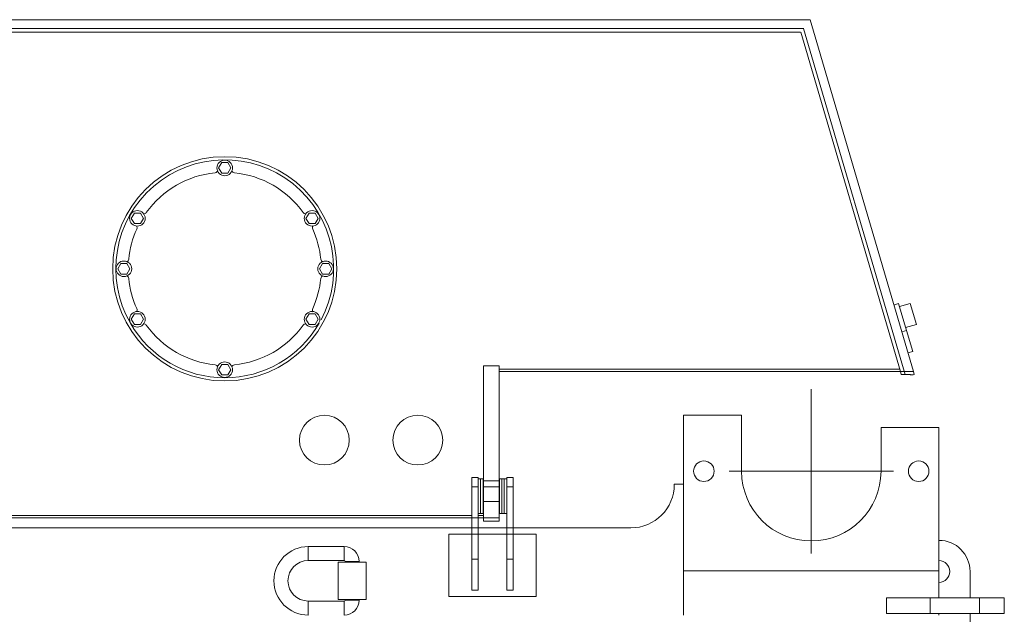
# Model space of a CAD drawing. Extents: x 0 to 59450, y 0 to 42050.
# Tile 270 of 304: x 38499 to 40080, y 37062 to 38016. Entities that reach past the tile are written whole.
import ezdxf

# ---------------------------------------------------------------- set-up
doc = ezdxf.new("R2010")
doc.units = 0
doc.header["$LTSCALE"] = 20
doc.header["$MEASUREMENT"] = 0
doc.layers.get('0').update_dxf_attribs({"linetype": 'CONTINUOUS'})

msp = doc.modelspace()

# ---------------------------------------------------------------- linework, layer by layer
at = {"color": 3, "linetype": 'Continuous', "lineweight": 13}
for p, q in [((37628.241, 38016.459), (39768.241, 38016.459)), ((39768.241, 38016.459), (39934.24, 37451.459)), ((37623.241, 38002.459), (39757.637, 38002.459)), ((39757.641, 38002.462), (39757.637, 38002.459)), ((39757.644, 38002.465), (39757.641, 38002.462)), ((39757.646, 38002.467), (39757.644, 38002.465)), ((39757.648, 38002.472), (39757.646, 38002.47)), ((39757.648, 38002.468), (39757.646, 38002.467)), ((39757.65, 38002.474), (39757.648, 38002.472)), ((39757.65, 38002.47), (39757.648, 38002.468)), ((39757.651, 38002.471), (39757.65, 38002.47)), ((39757.653, 38002.478), (39757.651, 38002.476)), ((39757.653, 38002.473), (39757.651, 38002.471)), ((39757.655, 38002.48), (39757.653, 38002.478)), ((39757.655, 38002.474), (39757.653, 38002.473)), ((39757.657, 38002.483), (39757.655, 38002.48)), ((39757.657, 38002.476), (39757.655, 38002.474)), ((39757.659, 38002.485), (39757.657, 38002.483)), ((39757.659, 38002.477), (39757.657, 38002.476)), ((39757.66, 38002.487), (39757.659, 38002.485)), ((39757.66, 38002.479), (39757.659, 38002.477)), ((39757.662, 38002.489), (39757.66, 38002.487)), ((39757.662, 38002.48), (39757.66, 38002.479)), ((39757.664, 38002.491), (39757.662, 38002.489)), ((39757.664, 38002.482), (39757.662, 38002.48)), ((39757.666, 38002.493), (39757.664, 38002.491)), ((39757.666, 38002.483), (39757.664, 38002.482)), ((39757.668, 38002.495), (39757.666, 38002.493)), ((39757.668, 38002.485), (39757.666, 38002.483)), ((39757.669, 38002.498), (39757.668, 38002.495)), ((39757.669, 38002.486), (39757.668, 38002.485)), ((39757.671, 38002.5), (39757.669, 38002.498)), ((39757.671, 38002.488), (39757.669, 38002.486)), ((39757.673, 38002.502), (39757.671, 38002.5)), ((39757.673, 38002.49), (39757.671, 38002.488)), ((39757.675, 38002.504), (39757.673, 38002.502)), ((39757.675, 38002.491), (39757.673, 38002.49)), ((39757.676, 38002.506), (39757.675, 38002.504)), ((39757.676, 38002.493), (39757.675, 38002.491)), ((39757.678, 38002.508), (39757.676, 38002.506)), ((39757.678, 38002.494), (39757.676, 38002.493)), ((39757.68, 38002.51), (39757.678, 38002.508)), ((39757.68, 38002.496), (39757.678, 38002.494)), ((39757.682, 38002.513), (39757.68, 38002.51)), ((39757.682, 38002.497), (39757.68, 38002.496)), ((39757.684, 38002.515), (39757.682, 38002.513)), ((39757.684, 38002.499), (39757.682, 38002.497)), ((39757.685, 38002.517), (39757.684, 38002.515)), ((39757.685, 38002.5), (39757.684, 38002.499)), ((39757.687, 38002.519), (39757.685, 38002.517)), ((39757.687, 38002.502), (39757.685, 38002.5)), ((39757.689, 38002.521), (39757.687, 38002.519)), ((39757.689, 38002.503), (39757.687, 38002.502)), ((39757.691, 38002.523), (39757.689, 38002.521)), ((39757.691, 38002.505), (39757.689, 38002.503)), ((39757.693, 38002.526), (39757.691, 38002.523)), ((39757.693, 38002.506), (39757.691, 38002.505)), ((39757.694, 38002.528), (39757.693, 38002.526)), ((39757.694, 38002.508), (39757.693, 38002.506)), ((39757.696, 38002.53), (39757.694, 38002.528)), ((39757.696, 38002.51), (39757.694, 38002.508)), ((39757.698, 38002.532), (39757.696, 38002.53)), ((39757.698, 38002.511), (39757.696, 38002.51)), ((39757.7, 38002.534), (39757.698, 38002.532)), ((39757.7, 38002.513), (39757.698, 38002.511)), ((39757.701, 38002.536), (39757.7, 38002.534)), ((39757.701, 38002.514), (39757.7, 38002.513)), ((39757.703, 38002.538), (39757.701, 38002.536)), ((39757.703, 38002.516), (39757.701, 38002.514)), ((39757.705, 38002.541), (39757.703, 38002.538)), ((39757.705, 38002.517), (39757.703, 38002.516)), ((39757.707, 38002.543), (39757.705, 38002.541)), ((39757.707, 38002.519), (39757.705, 38002.517)), ((39757.709, 38002.545), (39757.707, 38002.543)), ((39757.709, 38002.52), (39757.707, 38002.519)), ((39757.71, 38002.547), (39757.709, 38002.545)), ((39757.71, 38002.522), (39757.709, 38002.52)), ((39757.712, 38002.549), (39757.71, 38002.547)), ((39757.712, 38002.523), (39757.71, 38002.522)), ((39757.714, 38002.551), (39757.712, 38002.549)), ((39757.714, 38002.525), (39757.712, 38002.523)), ((39757.716, 38002.553), (39757.714, 38002.551)), ((39757.716, 38002.526), (39757.714, 38002.525)), ((39757.717, 38002.556), (39757.716, 38002.553)), ((39757.717, 38002.528), (39757.716, 38002.526)), ((39757.719, 38002.558), (39757.717, 38002.556)), ((39757.719, 38002.53), (39757.717, 38002.528)), ((39757.721, 38002.56), (39757.719, 38002.558)), ((39757.721, 38002.531), (39757.719, 38002.53)), ((39757.723, 38002.562), (39757.721, 38002.56)), ((39757.723, 38002.533), (39757.721, 38002.531)), ((39757.725, 38002.564), (39757.723, 38002.562)), ((39757.725, 38002.534), (39757.723, 38002.533)), ((39757.726, 38002.566), (39757.725, 38002.564)), ((39757.726, 38002.536), (39757.725, 38002.534)), ((39757.728, 38002.569), (39757.726, 38002.566)), ((39757.728, 38002.537), (39757.726, 38002.536)), ((39757.73, 38002.571), (39757.728, 38002.569)), ((39757.73, 38002.539), (39757.728, 38002.537)), ((39757.732, 38002.573), (39757.73, 38002.571)), ((39757.732, 38002.54), (39757.73, 38002.539)), ((39757.734, 38002.575), (39757.732, 38002.573)), ((39757.734, 38002.542), (39757.732, 38002.54)), ((39757.735, 38002.577), (39757.734, 38002.575)), ((39757.735, 38002.543), (39757.734, 38002.542)), ((39757.737, 38002.579), (39757.735, 38002.577)), ((39757.737, 38002.545), (39757.735, 38002.543)), ((39757.739, 38002.581), (39757.737, 38002.579)), ((39757.741, 38002.584), (39757.739, 38002.581)), ((39757.743, 38002.586), (39757.741, 38002.584)), ((39757.763, 38002.609), (39757.761, 38002.607)), ((39757.763, 38002.568), (39757.761, 38002.566)), ((39757.762, 38002.626), (39757.762, 38002.609)), ((39757.762, 38002.609), (39757.762, 38002.566)), ((39757.797, 38002.339), (39757.798, 38002.341)), ((39757.797, 38002.339), (39757.799, 38002.341)), ((39757.797, 38002.339), (39921.058, 37446.662)), ((39757.809, 38002.365), (39757.81, 38002.367)), ((39757.81, 38002.367), (39757.811, 38002.369)), ((39757.811, 38002.369), (39757.812, 38002.371)), ((39757.812, 38002.371), (39757.813, 38002.373)), ((39757.813, 38002.373), (39757.814, 38002.375)), ((39757.813, 38002.362), (39757.814, 38002.365)), ((39757.814, 38002.375), (39757.815, 38002.378)), ((39757.814, 38002.365), (39757.816, 38002.367)), ((39757.815, 38002.378), (39757.816, 38002.38)), ((39757.816, 38002.38), (39757.817, 38002.382)), ((39757.816, 38002.367), (39757.818, 38002.369)), ((39757.817, 38002.382), (39757.818, 38002.384)), ((39757.818, 38002.384), (39757.819, 38002.386)), ((39757.818, 38002.369), (39757.819, 38002.371)), ((39757.819, 38002.386), (39757.82, 38002.388)), ((39757.819, 38002.371), (39757.821, 38002.374)), ((39757.82, 38002.388), (39757.821, 38002.391)), ((39757.821, 38002.391), (39757.822, 38002.393)), ((39757.821, 38002.374), (39757.822, 38002.376)), ((39757.822, 38002.395), (39757.823, 38002.397)), ((39757.822, 38002.393), (39757.822, 38002.395)), ((39757.822, 38002.376), (39757.824, 38002.378)), ((39757.823, 38002.397), (39757.824, 38002.399)), ((39757.824, 38002.399), (39757.825, 38002.401)), ((39757.824, 38002.378), (39757.825, 38002.381)), ((39757.825, 38002.401), (39757.826, 38002.403)), ((39757.825, 38002.381), (39757.827, 38002.383)), ((39757.826, 38002.403), (39757.827, 38002.406)), ((39757.827, 38002.406), (39757.828, 38002.408)), ((39757.827, 38002.383), (39757.828, 38002.385)), ((39757.828, 38002.408), (39757.829, 38002.41)), ((39757.828, 38002.385), (39757.83, 38002.388)), ((39757.829, 38002.41), (39757.83, 38002.412)), ((39757.83, 38002.412), (39757.831, 38002.414)), ((39757.83, 38002.388), (39757.832, 38002.39)), ((39757.831, 38002.414), (39757.832, 38002.416)), ((39757.832, 38002.416), (39757.833, 38002.418)), ((39757.832, 38002.39), (39757.833, 38002.392)), ((39757.833, 38002.418), (39757.834, 38002.421)), ((39757.833, 38002.392), (39757.835, 38002.395)), ((39757.834, 38002.421), (39757.835, 38002.423)), ((39757.835, 38002.423), (39757.836, 38002.425)), ((39757.835, 38002.395), (39757.836, 38002.397)), ((39757.836, 38002.425), (39757.837, 38002.427)), ((39757.836, 38002.397), (39757.838, 38002.399)), ((39757.837, 38002.427), (39757.838, 38002.429)), ((39757.838, 38002.429), (39757.839, 38002.431)), ((39757.838, 38002.399), (39757.839, 38002.402)), ((39757.839, 38002.431), (39757.84, 38002.433)), ((39757.839, 38002.402), (39757.841, 38002.404)), ((39757.84, 38002.433), (39757.841, 38002.436)), ((39757.841, 38002.436), (39757.842, 38002.438)), ((39757.841, 38002.404), (39757.843, 38002.406)), ((39757.842, 38002.438), (39757.843, 38002.44)), ((39757.843, 38002.44), (39757.844, 38002.442)), ((39757.843, 38002.406), (39757.844, 38002.409)), ((39757.844, 38002.442), (39757.845, 38002.444)), ((39757.844, 38002.409), (39757.846, 38002.411)), ((39757.845, 38002.444), (39757.846, 38002.446)), ((39757.846, 38002.446), (39757.847, 38002.448)), ((39757.846, 38002.411), (39757.847, 38002.413)), ((39757.847, 38002.448), (39757.848, 38002.451)), ((39757.847, 38002.413), (39757.849, 38002.416)), ((39757.848, 38002.451), (39757.849, 38002.453)), ((39757.849, 38002.453), (39757.85, 38002.455)), ((39757.849, 38002.416), (39757.85, 38002.418)), ((39757.85, 38002.455), (39757.851, 38002.457)), ((39757.85, 38002.418), (39757.852, 38002.42)), ((39757.851, 38002.457), (39757.852, 38002.459)), ((39757.852, 38002.459), (39757.853, 38002.461)), ((39757.852, 38002.42), (39757.853, 38002.423)), ((39757.853, 38002.461), (39757.854, 38002.463)), ((39757.853, 38002.423), (39757.855, 38002.425)), ((39757.854, 38002.463), (39757.855, 38002.466)), ((39757.855, 38002.466), (39757.856, 38002.468)), ((39757.855, 38002.425), (39757.857, 38002.427)), ((39757.856, 38002.468), (39757.857, 38002.47)), ((39757.857, 38002.427), (39757.858, 38002.429)), ((39757.858, 38002.429), (39757.86, 38002.432)), ((39757.86, 38002.476), (39757.86, 38002.478)), ((39757.86, 38002.432), (39757.861, 38002.434)), ((39757.861, 38002.434), (39757.863, 38002.436)), ((39757.863, 38002.436), (39757.864, 38002.439)), ((39757.864, 38002.439), (39757.866, 38002.441)), ((39757.907, 38002.501), (39757.865, 38002.489)), ((39757.866, 38002.441), (39757.867, 38002.443)), ((39757.867, 38002.443), (39757.869, 38002.446)), ((39757.869, 38002.446), (39757.871, 38002.448)), ((39757.871, 38002.448), (39757.872, 38002.45)), ((39757.872, 38002.45), (39757.874, 38002.453)), ((39757.874, 38002.453), (39757.875, 38002.455)), ((39757.875, 38002.455), (39757.877, 38002.457)), ((39757.877, 38002.457), (39757.878, 38002.46)), ((39757.878, 38002.46), (39757.88, 38002.462)), ((39757.88, 38002.462), (39757.882, 38002.464)), ((39757.882, 38002.464), (39757.883, 38002.467)), ((39757.883, 38002.467), (39757.885, 38002.469)), ((39757.885, 38002.469), (39757.886, 38002.471)), ((39757.897, 38002.487), (39757.899, 38002.489)), ((39757.907, 38002.501), (39757.922, 38002.506)), ((37628.24, 37996.459), (39753.146, 37996.459)), ((39753.307, 37996.339), (39913.395, 37451.459)), ((38818.426, 37778.459), (38823.333, 37786.959)), ((38818.426, 37778.459), (38823.333, 37769.959)), ((38833.148, 37786.959), (38823.333, 37786.959)), ((38838.056, 37778.459), (38833.148, 37786.959)), ((38833.148, 37769.959), (38838.056, 37778.459)), ((38823.333, 37769.959), (38833.148, 37769.959)), ((38678.129, 37697.459), (38683.037, 37705.959)), ((38692.852, 37705.959), (38683.037, 37705.959)), ((38697.759, 37697.459), (38692.852, 37705.959)), ((38958.722, 37697.459), (38963.629, 37705.959)), ((38973.444, 37705.959), (38963.629, 37705.959)), ((38978.352, 37697.459), (38973.444, 37705.959)), ((38678.129, 37697.459), (38683.037, 37688.959)), ((38683.037, 37688.959), (38692.852, 37688.959)), ((38692.852, 37688.959), (38697.759, 37697.459)), ((38958.722, 37697.459), (38963.629, 37688.959)), ((38963.629, 37688.959), (38973.444, 37688.959)), ((38973.444, 37688.959), (38978.352, 37697.459)), ((38656.426, 37616.459), (38661.333, 37624.959)), ((38671.148, 37624.959), (38661.333, 37624.959)), ((38676.056, 37616.459), (38671.148, 37624.959)), ((38980.426, 37616.459), (38985.333, 37624.959)), ((38995.148, 37624.959), (38985.333, 37624.959)), ((39000.056, 37616.459), (38995.148, 37624.959)), ((38656.426, 37616.459), (38661.333, 37607.959)), ((38661.333, 37607.959), (38671.148, 37607.959)), ((38671.148, 37607.959), (38676.056, 37616.459)), ((38980.426, 37616.459), (38985.333, 37607.959)), ((38985.333, 37607.959), (38995.148, 37607.959)), ((38995.148, 37607.959), (39000.056, 37616.459)), ((39910.518, 37560.578), (39902.843, 37558.323)), ((39910.518, 37560.578), (39923.204, 37517.403)), ((39929.198, 37560.855), (39911.928, 37555.781)), ((39939.064, 37527.274), (39929.198, 37560.855)), ((38678.129, 37535.459), (38683.037, 37543.959)), ((38692.852, 37543.959), (38683.037, 37543.959)), ((38697.759, 37535.459), (38692.852, 37543.959)), ((38958.722, 37535.459), (38963.629, 37543.959)), ((38973.444, 37543.959), (38963.629, 37543.959)), ((38978.352, 37535.459), (38973.444, 37543.959)), ((38678.129, 37535.459), (38683.037, 37526.959)), ((38683.037, 37526.959), (38692.852, 37526.959)), ((38692.852, 37526.959), (38697.759, 37535.459)), ((38958.722, 37535.459), (38963.629, 37526.959)), ((38963.629, 37526.959), (38973.444, 37526.959)), ((38973.444, 37526.959), (38978.352, 37535.459)), ((39921.794, 37522.2), (39939.064, 37527.274)), ((39923.204, 37517.403), (39915.528, 37515.148)), ((39933.07, 37483.822), (39923.204, 37517.403)), ((39925.394, 37481.567), (39933.07, 37483.822)), ((38818.426, 37454.459), (38823.333, 37462.959)), ((38833.148, 37462.959), (38823.333, 37462.959)), ((38838.056, 37454.459), (38833.148, 37462.959)), ((38818.426, 37454.459), (38823.333, 37445.959)), ((38833.148, 37445.959), (38838.056, 37454.459)), ((39243.741, 37460.459), (39268.741, 37460.459)), ((39243.741, 37276.14), (39243.741, 37460.459)), ((39268.741, 37460.459), (39268.741, 37455.459)), ((39268.741, 37455.459), (39912.218, 37455.459)), ((39268.741, 37455.459), (39268.741, 37451.459)), ((39268.741, 37451.459), (39913.395, 37451.459)), ((39268.741, 37451.459), (39268.741, 37276.14)), ((39914.804, 37446.662), (39913.395, 37451.459)), ((39934.24, 37451.459), (39913.395, 37451.459)), ((39921.058, 37446.662), (39914.804, 37446.662)), ((39923.261, 37446.611), (39922.944, 37446.617)), ((39923.611, 37446.606), (39923.261, 37446.611)), ((39923.982, 37446.6), (39923.611, 37446.606)), ((39924.342, 37446.594), (39923.982, 37446.6)), ((39924.694, 37446.589), (39924.342, 37446.594)), ((39925.046, 37446.585), (39924.694, 37446.589)), ((39925.397, 37446.58), (39925.046, 37446.585)), ((39925.745, 37446.575), (39925.397, 37446.58)), ((39926.09, 37446.569), (39925.745, 37446.575)), ((39933.598, 37446.06), (39933.376, 37446.103)), ((39935.65, 37446.662), (39933.598, 37446.059)), ((39935.65, 37446.662), (39934.24, 37451.459)), ((38823.333, 37445.959), (38833.148, 37445.959)), ((39770.241, 37291.459), (39770.241, 37423.459)), ((39565.241, 37381.459), (39565.241, 37131.459)), ((39658.241, 37381.459), (39565.241, 37381.459)), ((39658.241, 37291.459), (39658.241, 37381.459)), ((39882.241, 37361.459), (39882.241, 37291.459)), ((39975.241, 37361.459), (39882.241, 37361.459)), ((39975.241, 37131.459), (39975.241, 37361.459)), ((39770.241, 37291.459), (39638.241, 37291.459)), ((39770.241, 37291.459), (39902.241, 37291.459)), ((39770.241, 37291.459), (39770.241, 37159.459)), ((39225.241, 37266.459), (39225.241, 37281.459)), ((39235.241, 37281.459), (39225.241, 37281.459)), ((39235.241, 37281.459), (39235.241, 37266.459)), ((39239.241, 37279.459), (39235.241, 37279.459)), ((39243.241, 37279.459), (39239.241, 37279.459)), ((39239.241, 37223.459), (39239.241, 37279.459)), ((39243.241, 37223.459), (39243.241, 37279.459)), ((39243.741, 37266.546), (39243.741, 37276.14)), ((39268.741, 37276.14), (39243.741, 37276.14)), ((39268.741, 37276.14), (39268.741, 37266.546)), ((39269.241, 37279.459), (39269.241, 37223.459)), ((39273.241, 37279.459), (39269.241, 37279.459)), ((39273.241, 37279.459), (39273.241, 37223.459)), ((39277.241, 37279.459), (39273.241, 37279.459)), ((39281.241, 37279.459), (39277.241, 37279.459)), ((39277.241, 37223.459), (39277.241, 37279.459)), ((39281.241, 37266.459), (39281.241, 37281.459)), ((39291.241, 37281.459), (39281.241, 37281.459)), ((39291.241, 37281.459), (39291.241, 37266.459)), ((39225.241, 37150.459), (39225.241, 37266.459)), ((39235.241, 37266.459), (39225.241, 37266.459)), ((39235.241, 37266.459), (39235.241, 37150.459)), ((39243.741, 37266.459), (39243.741, 37266.546)), ((39268.741, 37266.546), (39243.741, 37266.546)), ((39243.741, 37242.799), (39243.741, 37266.459)), ((39243.741, 37266.459), (39268.741, 37266.459)), ((39268.741, 37266.546), (39268.741, 37266.459)), ((39268.741, 37266.459), (39268.741, 37242.799)), ((39281.241, 37266.459), (39281.241, 37150.459)), ((39291.241, 37266.459), (39281.241, 37266.459)), ((39291.241, 37150.459), (39291.241, 37266.459)), ((39565.241, 37270.459), (39550.241, 37270.459)), ((39243.741, 37216.818), (39243.741, 37242.799)), ((39243.741, 37242.799), (39268.741, 37242.799)), ((39268.741, 37242.799), (39268.741, 37216.818)), ((38292.241, 37220.459), (39225.298, 37220.459)), ((38292.241, 37216.459), (39243.741, 37216.459)), ((39235.241, 37223.459), (39239.241, 37223.459)), ((39235.241, 37220.459), (39243.741, 37220.459)), ((39239.241, 37223.459), (39243.241, 37223.459)), ((39243.741, 37211.459), (39243.741, 37216.818)), ((39243.741, 37216.818), (39268.741, 37216.818)), ((39268.741, 37211.459), (39243.741, 37211.459)), ((39268.741, 37216.818), (39268.741, 37211.459)), ((39269.241, 37223.459), (39273.241, 37223.459)), ((39273.241, 37223.459), (39277.241, 37223.459)), ((39277.241, 37223.459), (39281.241, 37223.459)), ((37599.741, 37200.459), (39480.241, 37200.459)), ((39188.241, 37190.459), (39188.241, 37090.459)), ((39328.241, 37190.459), (39188.241, 37190.459)), ((39328.241, 37190.459), (39328.241, 37090.459)), ((38962.241, 37170.46), (39020.241, 37170.46)), ((38962.241, 37147.959), (38962.241, 37170.459)), ((39020.241, 37147.959), (39020.241, 37170.459)), ((38962.241, 37147.959), (39020.241, 37147.959)), ((39021.491, 37146.709), (39043.991, 37146.709)), ((39021.491, 37146.708), (39021.491, 37146.677)), ((39021.491, 37146.677), (39021.491, 37146.646)), ((39021.491, 37146.646), (39021.491, 37146.615)), ((39021.491, 37146.615), (39021.491, 37146.583)), ((39021.491, 37146.583), (39021.491, 37146.552)), ((39021.491, 37146.552), (39021.491, 37146.521)), ((39021.491, 37146.521), (39021.491, 37146.49)), ((39021.491, 37146.49), (39021.491, 37146.458)), ((39021.491, 37146.458), (39021.491, 37146.427)), ((39021.491, 37146.427), (39021.491, 37146.396)), ((39021.491, 37146.396), (39021.491, 37146.365)), ((39021.491, 37146.365), (39021.491, 37146.334)), ((39021.491, 37146.334), (39021.491, 37146.302)), ((39021.491, 37146.302), (39021.491, 37146.271)), ((39021.491, 37146.271), (39021.491, 37146.24)), ((39021.491, 37146.24), (39021.491, 37146.209)), ((39021.491, 37146.209), (39021.491, 37146.177)), ((39021.491, 37146.177), (39021.491, 37146.146)), ((39021.491, 37146.146), (39021.491, 37146.115)), ((39021.491, 37146.115), (39021.491, 37146.084)), ((39021.491, 37146.084), (39021.491, 37146.052)), ((39021.491, 37146.052), (39021.491, 37146.021)), ((39021.491, 37146.021), (39021.491, 37145.99)), ((39021.491, 37145.99), (39021.491, 37145.959)), ((39021.491, 37145.959), (39021.491, 37145.927)), ((39021.491, 37145.927), (39021.491, 37145.896)), ((39021.491, 37145.896), (39021.491, 37145.865)), ((39021.491, 37145.865), (39021.491, 37145.834)), ((39021.491, 37145.834), (39021.491, 37145.802)), ((39021.491, 37145.802), (39021.491, 37145.771)), ((39021.491, 37145.771), (39021.491, 37145.74)), ((39021.491, 37145.74), (39021.491, 37145.709)), ((39021.491, 37145.709), (39021.491, 37145.676)), ((39021.491, 37145.676), (39021.491, 37145.646)), ((39021.491, 37145.646), (39021.491, 37145.619)), ((39021.491, 37145.619), (39021.491, 37145.584)), ((39043.991, 37145.459), (39043.991, 37146.708)), ((39225.241, 37100.459), (39225.241, 37150.459)), ((39225.241, 37150.459), (39235.241, 37150.459)), ((39235.241, 37150.459), (39235.241, 37100.459)), ((39281.241, 37100.459), (39281.241, 37150.459)), ((39281.241, 37150.459), (39291.241, 37150.459)), ((39291.241, 37150.459), (39291.241, 37100.459)), ((39010.241, 37145.459), (39055.241, 37145.459)), ((39010.241, 37085.459), (39010.241, 37145.459)), ((39021.491, 37145.584), (39021.491, 37145.53)), ((39021.491, 37145.53), (39021.491, 37145.459)), ((39055.241, 37145.459), (39055.241, 37085.459)), ((39565.241, 37060.459), (39565.241, 37131.459)), ((39975.241, 37131.459), (39565.241, 37131.459)), ((39975.241, 37131.459), (39975.241, 37087.959)), ((40025.241, 37087.959), (40025.241, 37130.459)), ((39235.241, 37100.459), (39225.241, 37100.459)), ((39291.241, 37100.459), (39281.241, 37100.459)), ((38962.238, 37082.959), (38962.238, 37060.459)), ((38962.238, 37082.959), (39020.241, 37082.959)), ((39055.241, 37085.459), (39010.241, 37085.459)), ((39020.241, 37082.959), (39020.241, 37060.459)), ((39021.491, 37085.46), (39021.491, 37085.428)), ((39021.491, 37085.428), (39021.491, 37085.397)), ((39021.491, 37085.397), (39021.491, 37085.366)), ((39021.491, 37085.366), (39021.491, 37085.334)), ((39021.491, 37085.334), (39021.491, 37085.303)), ((39021.491, 37085.303), (39021.491, 37085.272)), ((39021.491, 37085.272), (39021.491, 37085.241)), ((39021.491, 37085.241), (39021.491, 37085.209)), ((39021.491, 37085.209), (39021.491, 37085.178)), ((39021.491, 37085.178), (39021.491, 37085.147)), ((39021.491, 37085.147), (39021.491, 37085.115)), ((39021.491, 37085.115), (39021.491, 37085.084)), ((39021.491, 37085.084), (39021.491, 37085.053)), ((39021.491, 37085.053), (39021.491, 37085.021)), ((39021.491, 37085.021), (39021.491, 37084.99)), ((39021.491, 37084.99), (39021.491, 37084.959)), ((39021.491, 37084.959), (39021.491, 37084.928)), ((39021.491, 37084.928), (39021.491, 37084.896)), ((39021.491, 37084.896), (39021.491, 37084.865)), ((39021.491, 37084.865), (39021.491, 37084.834)), ((39021.491, 37084.834), (39021.491, 37084.802)), ((39021.491, 37084.802), (39021.491, 37084.771)), ((39021.491, 37084.771), (39021.491, 37084.74)), ((39021.491, 37084.74), (39021.491, 37084.709)), ((39021.491, 37084.709), (39021.491, 37084.677)), ((39021.491, 37084.677), (39021.491, 37084.646)), ((39021.491, 37084.646), (39021.491, 37084.615)), ((39021.491, 37084.615), (39021.491, 37084.583)), ((39021.491, 37084.583), (39021.491, 37084.552)), ((39021.491, 37084.552), (39021.491, 37084.521)), ((39021.491, 37084.521), (39021.491, 37084.49)), ((39021.491, 37084.49), (39021.491, 37084.458)), ((39021.491, 37084.458), (39021.491, 37084.426)), ((39021.491, 37084.426), (39021.491, 37084.396)), ((39021.491, 37084.396), (39021.491, 37084.368)), ((39021.491, 37084.368), (39021.491, 37084.333)), ((39021.491, 37084.333), (39021.491, 37084.279)), ((39021.491, 37084.279), (39021.491, 37084.208)), ((39021.491, 37084.209), (39043.991, 37084.209)), ((39043.991, 37084.208), (39043.991, 37085.46)), ((39188.241, 37090.459), (39328.241, 37090.459)), ((39891.241, 37087.959), (39961.241, 37087.959)), ((39891.241, 37062.959), (39891.241, 37087.959)), ((39961.241, 37087.959), (40040.241, 37087.959)), ((39961.241, 37087.959), (39961.241, 37062.959)), ((40080.241, 37087.959), (40040.241, 37087.959)), ((40040.241, 37087.959), (40040.241, 37062.959)), ((40080.241, 37062.959), (40080.241, 37087.959)), ((39961.241, 37062.959), (39891.241, 37062.959)), ((40040.241, 37062.959), (39961.241, 37062.959)), ((39975.241, 37062.96), (39975.241, 37060.459)), ((40025.241, 37036.164), (40025.241, 37062.959)), ((40040.241, 37062.959), (40080.241, 37062.959))]:
    msp.add_line(p, q, dxfattribs=at)
for centre, radius in [((38828.241, 37616.459), 180), ((38828.241, 37778.459), 12.5), ((38687.944, 37697.459), 12.5), ((38968.537, 37697.459), 12.5), ((38666.241, 37616.459), 12.5), ((38990.241, 37616.459), 12.5), ((38687.944, 37535.459), 12.5), ((38968.537, 37535.459), 12.5), ((38828.241, 37454.459), 12.5), ((38988.241, 37341.459), 40), ((39138.241, 37341.459), 40), ((39597.741, 37291.459), 16.5), ((39942.741, 37291.459), 16.5)]:
    msp.add_circle(centre, radius, dxfattribs=at)
for centre, radius, start, end in [((39754.467, 38005.162), 4.166, 319.557651, 319.642541), ((39756.427, 38003.479), 1.583, 320.109606, 320.279253), ((39756.062, 38003.789), 2.062, 320.151016, 320.237841), ((39755.863, 38004.007), 2.354, 319.365043, 319.432368), ((39756.565, 38003.954), 1.833, 309.768943, 309.842199), ((39756.612, 38003.816), 1.698, 311.592909, 311.674171), ((39756.789, 38003.692), 1.488, 309.760459, 309.850683), ((39759.428, 38001.142), 2.219, 139.363002, 139.434409), ((39756.807, 38003.604), 1.409, 311.584589, 311.68249), ((39759.353, 38001.274), 2.077, 140.67139, 140.749796), ((39756.884, 38003.521), 1.296, 311.580316, 311.686763), ((39759.168, 38001.373), 1.871, 139.356367, 139.441044), ((39756.942, 38003.459), 1.212, 311.576616, 311.690462), ((39759.121, 38001.47), 1.773, 140.664671, 140.756514), ((39756.999, 38003.399), 1.129, 311.572408, 311.69467), ((39758.981, 38001.541), 1.62, 139.349805, 139.447606), ((39757.039, 38003.357), 1.071, 311.569091, 311.697989), ((39758.908, 38001.607), 1.522, 139.346651, 139.450759), ((39757.078, 38003.318), 1.016, 311.565616, 311.701462), ((39758.889, 38001.671), 1.466, 140.655053, 140.766133), ((39757.075, 38003.279), 0.989, 313.291732, 313.435113), ((39758.754, 38001.699), 1.346, 137.802141, 137.922669), ((39757.16, 38003.269), 0.925, 310.024001, 310.177815), ((39758.734, 38001.767), 1.286, 139.337073, 139.460337), ((39757.132, 38003.226), 0.912, 313.285612, 313.441233), ((39758.809, 38001.747), 1.356, 140.650549, 140.770637), ((39757.111, 38003.251), 0.944, 313.2883, 313.438546), ((39756.892, 38002.774), 1.003, 334.470253, 334.603057), ((39756.915, 38002.765), 0.979, 334.468607, 334.604704), ((39756.604, 38003.174), 1.456, 325.120401, 325.230621), ((39756.895, 38002.778), 1.003, 334.47023, 334.603079), ((39756.635, 38003.156), 1.42, 325.118993, 325.232029), ((39756.77, 38002.817), 1.133, 335.494925, 335.617167), ((39756.751, 38002.852), 1.165, 334.479457, 334.593853), ((39756.609, 38003.177), 1.454, 325.120306, 325.230716), ((39756.682, 38002.887), 1.242, 334.482997, 334.590312), ((39756.508, 38003.251), 1.579, 325.124694, 325.226328), ((39756.552, 38002.924), 1.376, 335.505725, 335.606365), ((39756.507, 38002.976), 1.438, 334.490319, 334.582991), ((39756.421, 38003.255), 1.653, 326.841083, 326.936233), ((39756.403, 38003.028), 1.555, 334.493802, 334.579508), ((39756.267, 38003.381), 1.851, 326.265287, 326.354578), ((39756.191, 38003.096), 1.776, 335.517061, 335.59503), ((39756.116, 38003.089), 1.842, 336.765868, 336.836951), ((39756.236, 38003.451), 1.916, 325.133629, 325.217393), ((39756.102, 38003.547), 2.081, 325.136939, 325.214084), ((39755.965, 38003.646), 2.25, 325.139831, 325.21119), ((39759.299, 38001.784), 1.597, 154.494936, 154.578374), ((39758.957, 38001.973), 1.207, 155.498706, 155.613384), ((39759.234, 38001.82), 1.523, 154.492907, 154.580403), ((39758.797, 38002.05), 1.029, 155.302948, 155.449922), ((39758.607, 38002.12), 0.828, 153.915286, 154.200123), ((39759.811, 38001.554), 2.158, 154.327151, 154.468474), ((39759.687, 38001.22), 2.192, 145.138898, 145.212124), ((39759.469, 38001.421), 1.899, 146.266427, 146.353438), ((39759.316, 38001.485), 1.737, 145.12931, 145.221711), ((39759.312, 38001.491), 1.73, 145.129122, 145.2219), ((39759.022, 38001.697), 1.374, 145.117105, 145.233916), ((39758.753, 38001.912), 1.032, 146.229838, 146.390027), ((39758.932, 38001.734), 1.28, 143.911727, 144.033526), ((39758.63, 38001.957), 0.904, 143.73975, 143.94388), ((39758.485, 38002.086), 0.712, 144.811551, 145.204408), ((39759.474, 38001.374), 1.93, 144.263396, 144.456986), ((38828.241, 37616.459), 175, 332.07112, 569.99974), ((38828.241, 37616.459), 155, 95.73917, 144.34827), ((38812.241, 37775.657), 5, 275.73917, 347.45815), ((38844.241, 37775.657), 5, 200.82625, 264.26083), ((38828.241, 37616.459), 155, 35.651731, 84.26083), ((38698.229, 37709.716), 5, 262.33087, 324.34827), ((38958.253, 37709.716), 5, 215.65173, 271.22982), ((38682.472, 37682.424), 5, 335.65173, 391.22982), ((38974.01, 37682.424), 5, 140.19154, 204.34827), ((38828.241, 37616.459), 155, 155.65173, 174.26083), ((38828.241, 37616.459), 155, 5.73917, 24.348269), ((38669.043, 37632.459), 5, 290.26591, 354.26083), ((38987.439, 37632.459), 5, 185.73917, 254.95225), ((38669.043, 37600.459), 5, 5.73917, 69.758898), ((38987.439, 37600.459), 5, 105.04978, 174.26083), ((38828.241, 37616.459), 155, 185.73917, 204.34827), ((38828.241, 37616.459), 155, 335.65173, 354.26083), ((38682.472, 37550.494), 5, 319.9698, 384.34827), ((38974.01, 37550.494), 5, 155.65173, 219.81544), ((38828.241, 37616.459), 175, 210.0015, 270), ((38698.229, 37523.202), 5, 35.651731, 97.672162), ((38828.241, 37616.459), 155, 215.65173, 264.26083), ((38828.241, 37616.459), 175, 270, 329.99668), ((38828.241, 37616.459), 155, 275.73917, 324.34827), ((38958.253, 37523.202), 5, 88.770184, 144.34827), ((38812.241, 37457.261), 5, 12.548956, 84.26083), ((38844.241, 37457.261), 5, 95.73917, 159.16688), ((39930.914, 37819.395), 372.864, 268.485446, 268.614104), ((39925.574, 37588.051), 141.458, 268.509816, 268.767978), ((39926.969, 37654.851), 208.273, 268.779577, 268.892666), ((39922.305, 37198.201), 248.397, 89.048236, 89.127041), ((39923.15, 37244.72), 201.871, 88.972564, 89.06871), ((39923.847, 37281.298), 165.286, 88.870587, 88.986838), ((39924.387, 37305.746), 140.832, 88.759087, 88.894185), ((39924.87, 37326.435), 120.138, 88.61898, 88.775688), ((39925.275, 37341.57), 104.997, 88.463389, 88.640686), ((39925.667, 37354.991), 91.57, 88.282358, 88.483226), ((39926.01, 37365.261), 81.294, 88.083735, 88.307336), ((39926.35, 37374.666), 71.884, 87.854502, 88.104059), ((39926.662, 37382.158), 64.385, 87.606768, 87.881689), ((39926.973, 37389.089), 57.447, 87.324806, 87.628598), ((39927.27, 37394.786), 51.743, 87.026695, 87.359069), ((39927.564, 37400.102), 46.418, 86.683152, 87.04795), ((39927.849, 37404.559), 41.952, 86.323271, 86.720613), ((39928.137, 37408.753), 37.749, 85.916208, 86.350385), ((39928.417, 37412.335), 34.155, 85.485759, 85.957278), ((39928.697, 37415.681), 30.798, 85.001306, 85.514848), ((39928.978, 37418.602), 27.864, 84.496961, 85.05406), ((39929.258, 37421.365), 25.086, 83.921749, 84.528248), ((39929.533, 37423.728), 22.708, 83.323527, 83.98004), ((39929.799, 37425.892), 20.527, 82.648999, 83.359904), ((39930.089, 37427.961), 18.438, 81.945332, 82.719481), ((39930.395, 37430.014), 16.364, 81.145472, 81.997831), ((39930.631, 37431.392), 14.965, 80.315723, 81.225694), ((39930.782, 37432.248), 14.096, 79.394449, 80.336743), ((39770.241, 37291.46), 112, 180.00038, 359.99962), ((39480.241, 37270.459), 70, 270, 360), ((39975.241, 37130.459), 50, 0, 90), ((38962.242, 37115.459), 55, 90.001607, 269.984329), ((39020.241, 37146.709), 23.75, 0, 90), ((38962.242, 37115.458), 32.5, 90.003351, 269.993123), ((39020.241, 37146.709), 1.25, 0, 90), ((39975.241, 37130.459), 17.5, 270, 450), ((39020.241, 37084.209), 23.75, 270, 360), ((39020.241, 37084.209), 1.25, 270, 360)]:
    msp.add_arc(centre, radius, start, end, dxfattribs=at)

doc.saveas('drawing.dxf')
